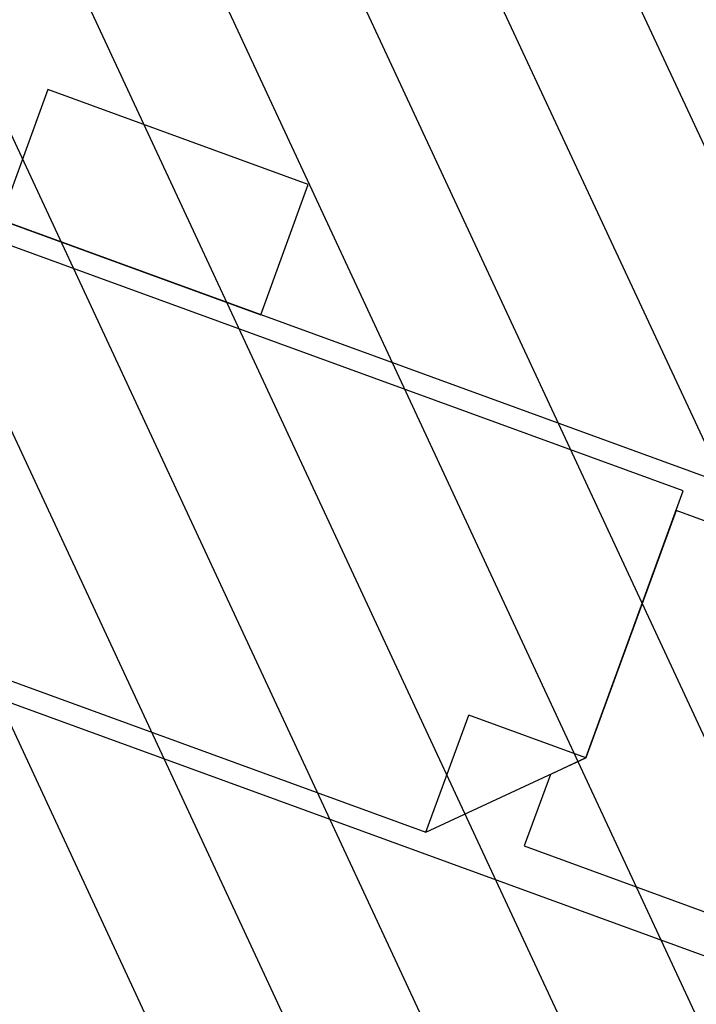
# Model space of a CAD drawing. Header units: millimetres. Extents: x 112481703 to 112588235, y 1264638581 to 1264713486.
# Tile 282 of 487: x 112569125 to 112570102, y 1264673990 to 1264675411. Entities that reach past the tile are written whole.
import ezdxf

# ---------------------------------------------------------------- set-up
doc = ezdxf.new("R2010")
doc.units = ezdxf.units.MM
doc.header["$LTSCALE"] = 0.5
doc.header["$MEASUREMENT"] = 0
doc.linetypes.add('PLINE', pattern=[0])
doc.layers.add('2752 Løse skap og reoler', color=7, linetype='Continuous')
doc.layers.add('LA_farge_dekke_asfalt2', color=7, linetype='Continuous')

# ---------------------------------------------------------------- blocks, each defined once
blk = doc.blocks.new('Undersøkelsesbenk[8]', base_point=(112568721.5, 1264675259.8))
at = {"layer": '2752 Løse skap og reoler', "linetype": 'PLINE'}
for p in [(112569711.5, 1264674238.7), (112569942.3, 1264674346.1)]:
    blk.add_line(p, (112569773.2, 1264674407.8), dxfattribs=at)
at = {"layer": '2752 Løse skap og reoler', "linetype": 'PLINE', "flags": 128}
for points in [[(112569097.3, 1264675122.7), (112569473, 1264674985.6), (112569541.6, 1264675173.5), (112569165.8, 1264675310.6)], [(112568721.5, 1264675259.8), (112568498.7, 1264674649.2), (112570283.6, 1264673998), (112570506.4, 1264674608.6)], [(112568739.4, 1264675221.4), (112568537.2, 1264674667.1), (112569711.5, 1264674238.7), (112569942.3, 1264674346.1), (112570082.8, 1264674731.2)], [(112570072.5, 1264674703.1), (112569942.3, 1264674346.1), (112569891, 1264674322.2), (112569853.3, 1264674218.9), (112570247.8, 1264674074.9), (112570429.5, 1264674572.8)]]:
    blk.add_lwpolyline(points, close=True, dxfattribs=at)

msp = doc.modelspace()

# ---------------------------------------------------------------- hatches: boundary and pattern name
at = {"layer": 'LA_farge_dekke_asfalt2', "linetype": 'Continuous'}
h = msp.add_hatch(dxfattribs=at)
h.set_pattern_fill('Murverk', color=256, style=0, pattern_type=2)
h.set_pattern_definition([(294.956, (112557650, 1264717795), (163.1938, 75.94596), [])])
h.paths.add_polyline_path([(112562670.3, 1264672618.4), (112565507.4, 1264680394.8), (112573384.4, 1264677521), (112579262.4, 1264693632), (112587341.4, 1264690684.4), (112579714.9, 1264669780.9), (112576475.3, 1264670962.9), (112575386.6, 1264667979)])

# ---------------------------------------------------------------- block references
at = {"layer": '2752 Løse skap og reoler', "linetype": 'PLINE'}
msp.add_blockref('Undersøkelsesbenk[8]', (112568721.5, 1264675259.8), dxfattribs=at)

doc.saveas('drawing.dxf')
